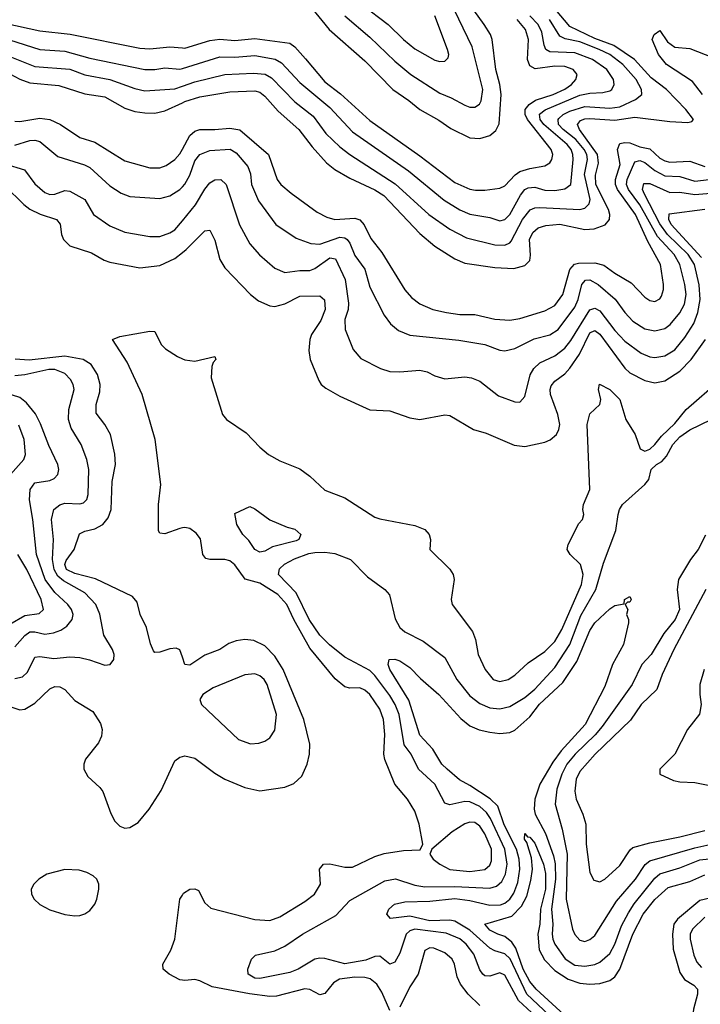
# Model space of a CAD drawing. Header units: inches. Extents: x 1305375 to 1407406, y 744550 to 841633.
# Tile 490 of 509: x 1399349 to 1402072, y 823810 to 827749. Entities that reach past the tile are written whole.
import ezdxf

# ---------------------------------------------------------------- set-up
doc = ezdxf.new("R2010")
doc.units = ezdxf.units.IN
doc.header["$MEASUREMENT"] = 0
doc.layers.add('B3892', color=7, linetype='Continuous')
doc.layers.add('B4802', color=7, linetype='Continuous')

msp = doc.modelspace()

# ---------------------------------------------------------------- linework, layer by layer
at = {"layer": 'B3892', "color": 5}
for points, elevation in [([(1399130, 827755.4), (1399290, 827735.8), (1399430, 827704.5), (1399550.7, 827690.7), (1399830, 827634.6), (1399870, 827632.6), (1399950, 827640.7), (1400000, 827636.4)], 1480), ([(1399307.9, 827667.9), (1399430, 827630.4), (1399530, 827623.3), (1399630, 827595.8), (1399850, 827550.1), (1399890, 827550.1), (1399930, 827556.3), (1399990, 827550.9), (1400000, 827554)], 1460), ([(1399290, 827609.4), (1399410, 827562.2), (1399550, 827551.4), (1399610, 827528.6), (1399710, 827510.1), (1399810, 827474), (1399850, 827464.4), (1399970, 827472.3), (1400000, 827482.7)], 1440), ([(1399290, 827543.4), (1399350, 827510.5), (1399390, 827496), (1399506.1, 827486.1), (1399610, 827452.4), (1399690, 827440.1), (1399770, 827394.9), (1399810, 827381.8), (1399850, 827376), (1399890, 827375.7), (1399930, 827384), (1400000, 827416.8)], 1420), ([(1399330, 827343.3), (1399350, 827341.3), (1399430, 827354.6), (1399470, 827349.6), (1399512.6, 827330), (1399590, 827277.4), (1399650, 827259.6), (1399770, 827184.5), (1399870, 827156.9), (1399910, 827156.4), (1399934.6, 827165.4), (1399970, 827189.5), (1399990, 827212.9), (1400000, 827231.1)], 1380), ([(1399330, 827247.5), (1399390, 827265.3), (1399410, 827267.4), (1399430, 827262.2), (1399502.1, 827202.1), (1399608.8, 827168.8), (1399630, 827158.4), (1399710, 827084.2), (1399755.3, 827055.3), (1399790, 827042), (1399910, 827033.2), (1399950, 827044.6), (1399990, 827070.1), (1400000, 827080.8)], 1360), ([(1399290, 827172.1), (1399368.4, 827148.4), (1399410, 827092.3), (1399450, 827057.5), (1399470, 827049.5), (1399490, 827051.6), (1399530, 827066.2), (1399550, 827063.5), (1399609.1, 827029.1), (1399644, 826970), (1399710, 826924.4), (1399770, 826899.2), (1399870, 826881.3), (1399910, 826882.3), (1399950, 826896.6), (1399970, 826908.8), (1400000, 826945)], 1340), ([(1399290, 827084.6), (1399365.3, 827010), (1399390, 826991.6), (1399430.6, 826970.6), (1399496.9, 826950), (1399510.5, 826930.5), (1399516.1, 826890), (1399524.4, 826870), (1399550, 826844.9), (1399635.9, 826815.9), (1399686.9, 826786.9), (1399710, 826779.1), (1399830, 826756.2), (1399910, 826765.1), (1399970, 826793.7), (1400000, 826817.6)], 1320), ([(1400000, 825715.8), (1399990, 825714.1), (1399930, 825692.8), (1399910, 825695.1), (1399904.1, 825704.1), (1399903.9, 825810), (1399914.1, 825890), (1399890.7, 826070), (1399838.7, 826250), (1399778.8, 826378.8), (1399720.7, 826470), (1399750, 826481.8), (1399870, 826503.6), (1399890, 826501.6), (1399914.8, 826450), (1399932.1, 826432.1), (1399981.1, 826401.1), (1400000, 826392.9)], 1280), ([(1400000, 825198.7), (1399990, 825227.8), (1399975.2, 825235.2), (1399950, 825232.4), (1399910, 825218.2), (1399890, 825217.4), (1399884.2, 825224.2), (1399872.4, 825252.4), (1399857, 825317), (1399830.5, 825370), (1399818.5, 825418.5), (1399801.1, 825441.1), (1399652.2, 825512.2), (1399570, 825532.9), (1399536.6, 825550), (1399530.3, 825570), (1399535.1, 825584.9), (1399566.6, 825630), (1399587.9, 825692.1), (1399610, 825703.3), (1399650, 825711.6), (1399681.4, 825730), (1399703.6, 825756.4), (1399715.1, 825790), (1399718.6, 825901.4), (1399732.8, 825970), (1399730.4, 826010.4), (1399712.9, 826090), (1399690, 826129.6), (1399655.2, 826175.2), (1399654.5, 826210), (1399670, 826260.5), (1399670.9, 826290), (1399659.9, 826330), (1399635.3, 826370), (1399602.8, 826390), (1399530, 826402.3), (1399386.9, 826386.9), (1399330.5, 826390.5)], 1320), ([(1399330, 825113.1), (1399360, 825120), (1399380.7, 825139.3), (1399410, 825199), (1399430, 825201.9), (1399486.1, 825193.9), (1399550, 825199.4), (1399590, 825196.8), (1399628.5, 825188.5), (1399690, 825166.5), (1399710.8, 825169.2), (1399725.4, 825190), (1399727.2, 825210), (1399721, 825230), (1399686.1, 825286.1), (1399669.9, 825370.1), (1399654.1, 825410), (1399610, 825456.7), (1399524, 825504), (1399502.2, 825522.2), (1399487.2, 825550), (1399479.8, 825590), (1399484.5, 825670), (1399476.4, 825750), (1399485.7, 825790), (1399510, 825808.8), (1399530, 825815.1), (1399590, 825812), (1399604, 825816), (1399617.7, 825830), (1399623.2, 825850), (1399625.4, 825950), (1399617.7, 825990), (1399594.5, 826050), (1399554.7, 826114.7), (1399544, 826150), (1399546.3, 826190), (1399566.5, 826270), (1399562.8, 826290), (1399551.9, 826310), (1399530, 826333.7), (1399490.2, 826350.2), (1399465.5, 826350), (1399370, 826328.5), (1399330, 826324.8)], 1340), ([(1399330, 825239.5), (1399370, 825285.9), (1399390, 825299.9), (1399410, 825300.4), (1399450, 825291.2), (1399484.3, 825295.7), (1399513.3, 825306.7), (1399537.7, 825322.3), (1399559.5, 825350), (1399562.8, 825370), (1399556.7, 825390), (1399542.2, 825410), (1399490, 825457.6), (1399451.2, 825510), (1399416, 825610), (1399401.7, 825750), (1399388, 825828), (1399390.9, 825869.1), (1399410, 825896.3), (1399470, 825905.5), (1399486.6, 825913.4), (1399501.6, 825930), (1399505.6, 825950), (1399501.9, 825970), (1399465.3, 826045.3), (1399432.7, 826132.7), (1399412.4, 826172.4), (1399376.9, 826216.9), (1399350, 826237.2), (1399142.8, 826302.8)], 1360), ([(1399311.9, 825930), (1399365.2, 825990), (1399373, 826010), (1399367.4, 826070), (1399346.3, 826126.3)], 1380), ([(1399310, 825330.1), (1399370, 825365.5), (1399426.7, 825373.3), (1399444.1, 825390), (1399434.7, 825430), (1399377.8, 825550), (1399341.8, 825610)], 1380), ([(1399290, 825007.4), (1399350, 824987.6), (1399370, 824990.1), (1399410, 825014.4), (1399470, 825072), (1399490, 825081.8), (1399510, 825079.8), (1399530, 825069.2), (1399570, 825025.6), (1399641.4, 824981.4), (1399672.7, 824932.7), (1399679.2, 824910), (1399677, 824883), (1399663.9, 824856.1), (1399612.3, 824790), (1399605.2, 824770), (1399605.8, 824750), (1399621.4, 824721.4), (1399670, 824677.3), (1399681.3, 824661.3), (1399713.5, 824573.5), (1399730, 824543.1), (1399750, 824522), (1399770, 824514.3), (1399790, 824517.8), (1399822.9, 824537.1), (1399867.4, 824590), (1399915.1, 824664.9), (1399970, 824783.7), (1399990, 824799.1), (1400000, 824801.7)], 1320), ([(1400000, 823906.6), (1399990, 823908.1), (1399947.1, 823930), (1399923.5, 823950), (1399922.5, 823970), (1399953.8, 824026.2), (1399970.5, 824070), (1399989.9, 824230.1), (1400000, 824246.7)], 1280)]:
    msp.add_lwpolyline(points, dxfattribs=dict(at, elevation=elevation))
at = {"layer": 'B3892', "color": 5, "elevation": 1320}
msp.add_lwpolyline([(1399530, 824348.8), (1399457.4, 824330), (1399426, 824310), (1399405.2, 824290), (1399395.2, 824270), (1399396.2, 824250), (1399406.9, 824230), (1399430, 824209.2), (1399470, 824188.4), (1399530, 824169.3), (1399570, 824163.9), (1399590, 824165.8), (1399610, 824171.7), (1399630, 824185.7), (1399649.7, 824210), (1399657.8, 824230), (1399666.2, 824270), (1399665.7, 824290), (1399658, 824310), (1399643.5, 824323.5), (1399617.6, 824337.6), (1399586.7, 824346.7)], close=True, dxfattribs=at)
at = {"layer": 'B4802', "color": 5}
for points, elevation in [([(1400517, 827797), (1400587.9, 827710), (1400730, 827584.1), (1400842.1, 827470), (1400906.2, 827426.2), (1400950, 827389.6), (1401026.7, 827346.6), (1401073.6, 827313.6), (1401150, 827276.8), (1401190, 827273.3), (1401230, 827286.1), (1401254.6, 827305.4), (1401267.6, 827332.4), (1401275, 827450), (1401270.9, 827490), (1401254.3, 827550), (1401239.3, 827670), (1401232.5, 827690), (1401208.2, 827730), (1401107, 827870)], 1520), ([(1400650, 827764.2), (1400750, 827679.8), (1400850, 827583.4), (1400914.8, 827530), (1401030, 827454.7), (1401076.2, 827436.2), (1401130, 827407.1), (1401150, 827399.3), (1401170, 827399.7), (1401188.6, 827411.4), (1401195.8, 827424.2), (1401202.5, 827470), (1401160.2, 827640.2), (1401070, 827826.3)], 1540), ([(1400000, 827416.8), (1400010, 827421.5), (1400070, 827440.2), (1400190, 827460.1), (1400290, 827464.4), (1400310, 827459.2), (1400330, 827443.3), (1400383.6, 827383.6), (1400466.5, 827310), (1400519.9, 827239.9), (1400576.9, 827176.9), (1400610.4, 827150.4), (1400670, 827115.5), (1400770, 827069), (1400806.2, 827046.2), (1400950, 826894), (1401010, 826843.4), (1401090, 826792.9), (1401130, 826775), (1401250, 826757.1), (1401325.9, 826754.1), (1401370, 826766), (1401390, 826786), (1401393.1, 826806.9), (1401388.9, 826870), (1401401.7, 826898.3), (1401423.5, 826916.5), (1401454.9, 826925.1), (1401510, 826931.3), (1401609.9, 826910.1), (1401648.1, 826911.9), (1401691.6, 826928.4), (1401708.7, 826950), (1401710.3, 826970), (1401704.5, 826990), (1401654.3, 827090), (1401652.9, 827127), (1401665.5, 827174.5), (1401661.3, 827210), (1401589, 827310), (1401581, 827330), (1401593.6, 827346.4), (1401610, 827352.7), (1401630, 827353.3), (1401730, 827346.7), (1401810, 827359.5), (1401950, 827341.2), (1402022.8, 827337.2), (1402038.7, 827341.3), (1402045.6, 827350), (1402014.5, 827390), (1401937.6, 827470), (1401876.2, 827516.2), (1401808.9, 827590), (1401725.9, 827645.9), (1401650, 827673.6), (1401550, 827722.2), (1401492.5, 827790)], 1420), ([(1400718.2, 827810), (1400823.5, 827730), (1400884.2, 827670), (1400930, 827632.7), (1401010, 827587.1), (1401030, 827581.6), (1401050, 827582.8), (1401062.9, 827597.1), (1401065.6, 827610), (1401061.4, 827630), (1401010, 827764.7)], 1560), ([(1400000, 827554), (1400150, 827600.6), (1400210, 827598.9), (1400290, 827605.8), (1400371.4, 827591.4), (1400396.6, 827576.6), (1400470, 827497.6), (1400590, 827397.7), (1400680.8, 827300.8), (1400904.5, 827144.5), (1401047.1, 827027.1), (1401110, 826988.6), (1401150, 826970.6), (1401230, 826958.1), (1401270, 826944.7), (1401290, 826950.1), (1401310, 826969.6), (1401352.6, 827047.4), (1401370, 827070), (1401383.2, 827076.8), (1401410, 827078.9), (1401450, 827067.1), (1401490, 827065.8), (1401530, 827073), (1401554.8, 827090), (1401563.5, 827190), (1401562.9, 827210), (1401555.2, 827230), (1401539.5, 827250), (1401445.9, 827330), (1401431.2, 827350), (1401429.4, 827370.6), (1401451.5, 827388.5), (1401590, 827447.7), (1401630, 827455.7), (1401682.8, 827457.2), (1401710, 827464.7), (1401717.8, 827470), (1401727.4, 827490), (1401725.4, 827510), (1401698.3, 827550), (1401641.1, 827590), (1401570, 827616.1), (1401470, 827621), (1401454.7, 827630), (1401447.2, 827647.2), (1401438.6, 827698.6), (1401424.3, 827730), (1401390, 827764.5)], 1460), ([(1400000, 827636.4), (1400010, 827635.5), (1400110, 827666), (1400150, 827671.1), (1400210, 827666.3), (1400290, 827673.2), (1400430, 827655.4), (1400450, 827641), (1400493.1, 827593.1), (1400570, 827499.9), (1400632.5, 827452.5), (1400750, 827345.2), (1400950, 827203.9), (1401090, 827097.4), (1401150, 827071), (1401173.5, 827066.5), (1401210, 827067.6), (1401270, 827074.7), (1401290, 827084.5), (1401331, 827129), (1401350, 827142.2), (1401390, 827154.1), (1401450, 827163.8), (1401470, 827176.2), (1401478.9, 827190), (1401482.1, 827210), (1401476.2, 827230), (1401381.3, 827350), (1401371.8, 827370), (1401371.2, 827390), (1401387.7, 827410), (1401413, 827426.9), (1401484, 827450), (1401530, 827470.9), (1401556.9, 827490), (1401574.7, 827510), (1401579.5, 827530), (1401563.1, 827550), (1401530, 827561.2), (1401490, 827562.8), (1401412.3, 827552.3), (1401390, 827564), (1401381.3, 827590), (1401384.9, 827670), (1401372.6, 827710), (1401339.6, 827750)], 1480), ([(1400000, 827482.7), (1400050, 827500.1), (1400170, 827529.3), (1400284.8, 827535.2), (1400330.8, 827530.8), (1400356.7, 827516.8), (1400450, 827420.6), (1400522.9, 827362.9), (1400573.8, 827293.8), (1400630, 827240.9), (1400670, 827210.1), (1400851.8, 827091.8), (1400985.9, 826970), (1401070.7, 826910.7), (1401136.8, 826876.8), (1401250, 826847.8), (1401290, 826847.2), (1401310, 826856.2), (1401316.3, 826863.7), (1401360.9, 826950), (1401392, 826988), (1401410, 826995.9), (1401430, 826997.7), (1401590, 826990.1), (1401610, 826995.3), (1401627.9, 827012.1), (1401631.2, 827030), (1401609.7, 827130), (1401620.7, 827190), (1401618, 827210), (1401607.6, 827230), (1401574.2, 827270), (1401524, 827310), (1401505.7, 827330), (1401503.1, 827350), (1401506.2, 827353.8), (1401523.5, 827370), (1401550, 827382.8), (1401610, 827402.1), (1401710, 827395.5), (1401750, 827399.9), (1401813.7, 827430), (1401838.2, 827450), (1401837, 827470), (1401815.5, 827510), (1401762.8, 827570), (1401710, 827609.4), (1401668.4, 827630), (1401590, 827661), (1401532.3, 827672.3), (1401510, 827682.9), (1401469, 827750)], 1440), ([(1402081.2, 827450), (1402041.4, 827501.4), (1401936.9, 827570), (1401905.3, 827610), (1401879.4, 827670), (1401888.2, 827690), (1401910, 827705.5), (1401940.8, 827660.8), (1401970, 827639.7), (1402030, 827633.2), (1402191.1, 827571.1)], 1380), ([(1400000, 827231.1), (1400030, 827285.5), (1400050, 827303), (1400070, 827310.1), (1400130, 827309.7), (1400190, 827315.6), (1400230, 827308.4), (1400345.2, 827210), (1400379.8, 827110), (1400394.3, 827090), (1400434.8, 827054.8), (1400539.6, 826979.7), (1400578.4, 826958.4), (1400610.1, 826950.1), (1400690, 826954.4), (1400710, 826949), (1400727.9, 826927.9), (1400753.7, 826873.7), (1400797.6, 826817.6), (1400890, 826668.2), (1400917.2, 826637.2), (1400950, 826611.7), (1401002.4, 826590), (1401057.5, 826577.5), (1401110, 826570.1), (1401170, 826569.6), (1401250, 826551.2), (1401310, 826546.7), (1401350, 826553.8), (1401450, 826584.1), (1401490, 826605.2), (1401522.6, 826650), (1401550.7, 826750), (1401568.8, 826771.2), (1401585.2, 826774.8), (1401650, 826776.4), (1401686.7, 826766.7), (1401730, 826734.8), (1401796.4, 826696.4), (1401850, 826638.8), (1401870, 826625), (1401890, 826622), (1401910, 826632.9), (1401916.7, 826643.4), (1401925.4, 826670), (1401925.4, 826690), (1401913.2, 826770), (1401862.1, 826862.1), (1401813.6, 826970), (1401741.1, 827070), (1401733.3, 827090), (1401733.2, 827110), (1401751.8, 827170), (1401741.2, 827230), (1401750, 827253.3), (1401770, 827258.4), (1401790, 827256.1), (1401830, 827240.4), (1401870, 827232.3), (1401910, 827195.5), (1401930, 827184.1), (1401950, 827179.2), (1402030, 827182.5), (1402090, 827161.5)], 1380), ([(1400000, 827080.8), (1400010, 827091.5), (1400030, 827126.5), (1400050, 827184.1), (1400070, 827210.1), (1400110, 827225.9), (1400191.5, 827231.5), (1400215.9, 827215.9), (1400261.7, 827161.7), (1400272.2, 827132.2), (1400276.4, 827090), (1400304.2, 827024.2), (1400374, 826930), (1400455.6, 826875.6), (1400513.9, 826853.9), (1400550, 826851.5), (1400630, 826878.8), (1400650, 826876.6), (1400659.5, 826870), (1400670, 826855), (1400690, 826806), (1400730.7, 826750.7), (1400750, 826678.9), (1400806.9, 826566.9), (1400832.7, 826532.7), (1400865.1, 826505.1), (1400910, 826486.4), (1401106.9, 826466.9), (1401210, 826449), (1401270, 826427.4), (1401290, 826424.6), (1401330, 826433.3), (1401408.3, 826471.7), (1401470, 826488.3), (1401503.8, 826510), (1401570, 826598.6), (1401583.2, 826630), (1401598.4, 826690), (1401612.5, 826707.5), (1401630, 826708.7), (1401663.1, 826690), (1401731.2, 826631.2), (1401770, 826577.3), (1401802.4, 826542.4), (1401850, 826512.6), (1401890, 826503.8), (1401930, 826513.5), (1401951.7, 826530), (1401990, 826575.9), (1402008.7, 826611.3), (1402016, 826650), (1402011.1, 826690), (1401990.6, 826770), (1401967.2, 826810), (1401901.7, 826881.7), (1401830, 827008), (1401784.7, 827070), (1401777.2, 827090), (1401779.3, 827110), (1401810, 827180.4), (1401830, 827185.9), (1401850, 827178.1), (1401890, 827145.9), (1401930, 827123.9), (1401990, 827121.2), (1402050, 827102.6), (1402130, 827112.7)], 1360), ([(1400000, 826945), (1400052.2, 827007.8), (1400090, 827071.1), (1400110, 827096), (1400130, 827108.5), (1400153.7, 827110), (1400175.9, 827090), (1400228.8, 826928.8), (1400270, 826852.3), (1400308.5, 826808.5), (1400370, 826755.5), (1400410, 826738.3), (1400470, 826746.3), (1400510, 826745.4), (1400530, 826753.4), (1400590, 826796), (1400612.5, 826792.5), (1400651.9, 826710), (1400665.4, 826614.6), (1400663.9, 826590), (1400649.5, 826550), (1400651, 826510), (1400683.6, 826430), (1400714.2, 826394.2), (1400793, 826353), (1400830, 826341.5), (1400870, 826340.2), (1400950, 826346.7), (1400980, 826340), (1401010, 826323.9), (1401050, 826312.8), (1401130, 826320.4), (1401156.9, 826316.9), (1401190, 826302.9), (1401264.3, 826244.3), (1401330, 826220.2), (1401350, 826219.5), (1401370, 826242), (1401392.1, 826327.9), (1401406.2, 826353.8), (1401430, 826375.9), (1401490, 826403.8), (1401530, 826435), (1401554.2, 826465.8), (1401630, 826588.6), (1401650, 826594.7), (1401670, 826584.1), (1401730, 826505.6), (1401770, 826463.3), (1401835.6, 826415.6), (1401870, 826400.6), (1401890, 826397.8), (1401930, 826404.1), (1401970, 826428.4), (1402010, 826477.9), (1402045.9, 826534.1), (1402062.5, 826577.5), (1402072, 826630), (1402067.9, 826687.9), (1402048.6, 826770), (1402023.3, 826810), (1401940.8, 826890), (1401910, 826932.8), (1401849, 827051), (1401841.6, 827070), (1401846.2, 827093.8), (1401870, 827094), (1401950, 827058.3), (1401990, 827059.4), (1402050, 827049.8), (1402114.7, 827054.7)], 1340), ([(1402077.2, 826797.2), (1401956.3, 826930), (1401946.8, 826950), (1401948, 826972), (1402090, 826991.4)], 1320), ([(1400000, 826817.6), (1400015.5, 826830), (1400090, 826903.8), (1400110, 826906.5), (1400130, 826867.2), (1400150.1, 826790.1), (1400170, 826756.9), (1400272, 826650), (1400304.9, 826624.9), (1400350, 826604.1), (1400370, 826601.1), (1400410, 826612.7), (1400470, 826643.6), (1400550, 826644.7), (1400568.6, 826628.6), (1400571.4, 826590), (1400554.2, 826545.8), (1400516.8, 826490), (1400510.1, 826470), (1400505.9, 826425.9), (1400511.1, 826390), (1400545.9, 826305.9), (1400555.6, 826290), (1400574.6, 826274.6), (1400630, 826242.9), (1400750, 826188.5), (1400830, 826184.2), (1400910, 826155.9), (1400950, 826150.2), (1401050, 826167.9), (1401070, 826165.4), (1401164.9, 826110), (1401215.3, 826095.3), (1401327.5, 826047.5), (1401370, 826041.9), (1401450, 826058.4), (1401472.2, 826067.8), (1401496.7, 826090), (1401506.9, 826110), (1401510.6, 826130), (1401502.3, 826170), (1401473.6, 826250), (1401471.7, 826270), (1401475.8, 826284.2), (1401490, 826303), (1401530, 826331.8), (1401550, 826354.4), (1401588.8, 826411.2), (1401630, 826496.8), (1401650, 826506.2), (1401670, 826491.6), (1401770, 826354.8), (1401790, 826336.8), (1401850, 826305.7), (1401890, 826296.9), (1401930, 826304.7), (1401990, 826343.1), (1402035.4, 826390), (1402092.8, 826470)], 1320), ([(1400000, 826392.9), (1400010, 826388.6), (1400050, 826383), (1400130, 826401), (1400134.4, 826390), (1400122.7, 826377.3), (1400118.1, 826361.9), (1400115.8, 826315.8), (1400160.2, 826170), (1400176.5, 826150), (1400255.7, 826095.7), (1400310, 826039.1), (1400344.6, 826010), (1400390, 825983.6), (1400470, 825951.8), (1400510, 825923.2), (1400570, 825866.3), (1400650, 825836.5), (1400770, 825759.2), (1400790, 825751.5), (1400930, 825725.6), (1400970, 825708.9), (1400987.6, 825690), (1400992.9, 825670), (1400990.3, 825630), (1401070, 825550.3), (1401083.6, 825530), (1401087.9, 825510), (1401075.3, 825430), (1401079.5, 825410), (1401161.4, 825301.4), (1401172.6, 825270), (1401183.9, 825210), (1401211.3, 825150), (1401243.6, 825110), (1401270, 825101.4), (1401304.2, 825110), (1401330, 825127), (1401383.3, 825176.7), (1401450, 825221.2), (1401490, 825261), (1401518.7, 825310), (1401597.6, 825490), (1401603.1, 825530), (1401592.7, 825570), (1401551.6, 825610), (1401539.1, 825630), (1401543.2, 825650), (1401586.8, 825733.2), (1401600.5, 825750), (1401606, 825770), (1401602, 825790), (1401605.4, 825810), (1401630.8, 825870), (1401619.9, 826130), (1401630, 826172.3), (1401670.9, 826210), (1401673.9, 826230), (1401665.5, 826270), (1401669.6, 826290.5), (1401710, 826270.1), (1401750.6, 826230), (1401774.3, 826150), (1401811.6, 826090), (1401832.2, 826032.2), (1401850, 826022.8), (1401870, 826030.8), (1401890, 826049.6), (1401917.2, 826082.8), (1401970, 826134), (1402016.3, 826190), (1402150, 826307.3)], 1280), ([(1401448.7, 823728.7), (1401345.3, 823825.3), (1401290, 823927.1), (1401270, 823935.7), (1401230, 823923.1), (1401210, 823923.6), (1401202.4, 823930), (1401190, 823947.7), (1401165.8, 824010), (1401135.6, 824050), (1401110, 824072.1), (1401055.1, 824095.1), (1400929.8, 824110.2), (1400910, 824103.2), (1400896.1, 824090), (1400870, 824015.1), (1400856.8, 823990), (1400850, 823978.7), (1400830, 823970.9), (1400790, 824002), (1400770, 824000.8), (1400733.6, 823986.4), (1400650, 823971.6), (1400570, 823993.4), (1400550, 823994.6), (1400529.8, 823990.2), (1400462.8, 823950), (1400430, 823937.5), (1400310, 823913.6), (1400290, 823915), (1400263.5, 823930), (1400262.4, 823950), (1400276.9, 823990), (1400293.1, 824006.9), (1400370, 824023.2), (1400410, 824042.3), (1400480.3, 824090), (1400614.3, 824165.7), (1400670, 824225), (1400810, 824304.5), (1400852.2, 824312.2), (1400930, 824286.1), (1400970, 824280.1), (1401090, 824281.8), (1401230, 824275), (1401257.6, 824282.4), (1401278.9, 824301.1), (1401293, 824330), (1401299.5, 824370), (1401289.9, 824430.1), (1401233, 824553), (1401217.2, 824577.2), (1401190, 824600.7), (1401150, 824620.1), (1401130, 824621.8), (1401070, 824608.3), (1401050, 824614.2), (1401010.4, 824690), (1400945, 824750), (1400915.7, 824810), (1400888, 824848), (1400866.9, 824970), (1400852.1, 825010), (1400830, 825044.8), (1400770, 825125.1), (1400750, 825145.1), (1400650, 825198.3), (1400588.3, 825248.3), (1400550, 825286.6), (1400507.2, 825350), (1400456, 825456), (1400384.7, 825530), (1400388.3, 825551.7), (1400409.2, 825570.8), (1400448.5, 825591.5), (1400506.4, 825613.6), (1400530, 825617.7), (1400570, 825618.7), (1400610, 825613.4), (1400672.2, 825590), (1400740.4, 825520.4), (1400810, 825468.9), (1400828.6, 825448.6), (1400851.9, 825351.9), (1400870, 825317.5), (1400890, 825300.5), (1400962.9, 825262.9), (1401050, 825197.5), (1401098, 825110), (1401150, 825043.9), (1401190, 825013.5), (1401230, 824996.3), (1401270, 824992), (1401310, 825001.2), (1401370, 825037.8), (1401410, 825071.3), (1401490, 825158), (1401550, 825249.1), (1401595, 825365), (1401654.2, 825470), (1401684.8, 825575.2), (1401735, 825705), (1401743.7, 825770), (1401749, 825790), (1401761.2, 825810), (1401850.6, 825890), (1401867.1, 825910), (1401875.4, 825950), (1401896.9, 825970), (1401918.8, 825981.2), (1401937.6, 826002.4), (1401962.6, 826050), (1401990, 826080.4), (1402030, 826108.5), (1402115.3, 826150)], 1260), ([(1400000, 824246.7), (1400005, 824255), (1400029.6, 824270), (1400050, 824271.4), (1400064.7, 824264.7), (1400090, 824215.8), (1400114.2, 824194.2), (1400290, 824149), (1400350, 824145.4), (1400390, 824160.1), (1400490, 824220.9), (1400528.9, 824251.1), (1400552.2, 824290), (1400549.3, 824350.7), (1400564.2, 824370), (1400590, 824371.5), (1400650, 824358.1), (1400681.2, 824358.8), (1400770, 824401.5), (1400807.3, 824412.7), (1400885, 824425), (1400952, 824428), (1400962, 824450), (1400947.7, 824530), (1400930, 824582), (1400900.6, 824630), (1400850, 824690.9), (1400809.9, 824789.9), (1400806.3, 824810), (1400810.7, 824890), (1400804.4, 824950), (1400790.7, 824990.7), (1400750, 825049.3), (1400730, 825066.9), (1400710, 825075.4), (1400670, 825075), (1400650, 825079.5), (1400611.9, 825111.9), (1400510, 825234.7), (1400445.6, 825350), (1400418.6, 825410), (1400381.8, 825450), (1400310, 825494.7), (1400251.3, 825511.3), (1400210, 825568.5), (1400190, 825584.1), (1400170, 825589.8), (1400110, 825589.1), (1400094.1, 825594.1), (1400082.4, 825610), (1400072.3, 825672.3), (1400055.1, 825695.1), (1400030, 825712.9), (1400010, 825717.4), (1400000, 825715.8)], 1280), ([(1402093.8, 825686.2), (1402063.8, 825630), (1402032.6, 825590), (1401985, 825510), (1401979.3, 825470), (1401989, 825390), (1401971.4, 825350), (1401926.9, 825293.1), (1401875.4, 825210), (1401838.5, 825170), (1401800.4, 825090), (1401679.2, 824920.8), (1401652.4, 824887.6), (1401572.3, 824810), (1401539, 824770), (1401518.5, 824730), (1401498.5, 824670), (1401491.5, 824610), (1401519.5, 824510), (1401540.2, 824410), (1401536.2, 824230), (1401560.9, 824110), (1401570, 824089.1), (1401590, 824066.8), (1401610, 824061.8), (1401630, 824068.6), (1401650, 824085.2), (1401737.5, 824222.5), (1401812.8, 824310), (1401851.2, 824368.8), (1401870, 824384.3), (1402050, 824436.5), (1402110.6, 824449.4)], 1260), ([(1402093.9, 825470), (1401966.2, 825230), (1401920.1, 825130), (1401897.9, 825070), (1401836.3, 825010), (1401793.2, 824946.8), (1401652.3, 824810), (1401590, 824741.9), (1401575.6, 824710), (1401570, 824662.8), (1401576.3, 824630), (1401602.7, 824570), (1401614.4, 824530), (1401616.3, 824450), (1401630, 824337.3), (1401646.6, 824306.6), (1401670, 824300.2), (1401690, 824310.2), (1401750, 824364.8), (1401791.5, 824428.5), (1401802.9, 824437.1), (1401870, 824456.5), (1401990, 824480.2), (1402090, 824505.9)], 1280), ([(1401490, 823745.7), (1401378.7, 823850), (1401311.2, 823991.2), (1401290, 824012.5), (1401250, 824023.2), (1401230, 824034.9), (1401150, 824106.9), (1401090, 824142.2), (1401070, 824146.1), (1400990, 824143.4), (1400910, 824162.3), (1400833, 824153), (1400817.6, 824170), (1400825.7, 824190), (1400848.7, 824210), (1400890, 824220.1), (1400990, 824223), (1401090, 824232.9), (1401150, 824224.7), (1401230, 824206.1), (1401272.6, 824207.4), (1401290, 824214.3), (1401309.9, 824230), (1401326.1, 824253.9), (1401342.6, 824297.4), (1401350.7, 824350), (1401348.3, 824390), (1401337, 824430), (1401287.5, 824527.5), (1401262.1, 824602.1), (1401231.5, 824631.5), (1401150, 824685.9), (1401108.3, 824708.3), (1401059, 824750), (1401038.5, 824770), (1401002, 824830), (1400950, 824886.4), (1400906.3, 825026.3), (1400830.8, 825150), (1400824.1, 825170), (1400827.3, 825190), (1400850, 825191.1), (1400870, 825183.5), (1400910, 825157.8), (1400952.9, 825112.9), (1401026.4, 825050), (1401113.6, 824953.6), (1401150, 824924.5), (1401187.7, 824907.7), (1401230, 824899), (1401270, 824893.6), (1401310, 824896.8), (1401330, 824906.9), (1401390, 824959.7), (1401428.8, 825011.2), (1401522.9, 825097.1), (1401578.7, 825181.3), (1401630, 825305.3), (1401650, 825336), (1401710, 825392.2), (1401730, 825405.5), (1401768, 825412), (1401769, 825430), (1401790, 825441), (1401796.3, 825430), (1401790, 825419), (1401781, 825419), (1401772, 825410), (1401782.8, 825390), (1401777.3, 825370), (1401784.9, 825350), (1401784.5, 825335.5), (1401764.7, 825250), (1401721.7, 825170), (1401690, 825081.1), (1401611.8, 824930), (1401515.5, 824824.5), (1401481.8, 824778.2), (1401430.8, 824690), (1401410.1, 824630.1), (1401407.6, 824590), (1401411.6, 824570), (1401452.8, 824492.8), (1401484.4, 824404.4), (1401491.5, 824371.5), (1401492.8, 824310), (1401477.1, 824190), (1401482.2, 824130), (1401479.5, 824090), (1401481.7, 824070), (1401490.1, 824050.1), (1401532.3, 823992.3), (1401570, 823967.1), (1401610, 823961.9), (1401650, 823969.3), (1401670, 823978.1), (1401710, 824013.8), (1401729.9, 824050), (1401756.5, 824123.5), (1401784.7, 824175.3), (1401808.1, 824211.9), (1401890, 824314.9), (1401910, 824332.1), (1401990, 824355.5), (1402070, 824388.1), (1402170, 824398.3)], 1240), ([(1400000, 824801.7), (1400010, 824804.2), (1400050, 824795), (1400130, 824734.4), (1400170, 824711.2), (1400250, 824677.6), (1400310, 824664.4), (1400410, 824679.2), (1400446.6, 824693.4), (1400477.9, 824722.1), (1400499.4, 824770), (1400509, 824810), (1400509.8, 824850), (1400485.4, 824950), (1400403.1, 825150), (1400370, 825202.7), (1400330, 825243.9), (1400286, 825266), (1400250, 825269.3), (1400215.3, 825264.7), (1400186.6, 825253.4), (1400150, 825229.1), (1400090, 825206.2), (1400030, 825166.3), (1400010, 825169.6), (1400000, 825198.7)], 1320), ([(1402088.5, 825150), (1402070.1, 825090), (1402070.1, 825050), (1402076.3, 825010), (1402068.8, 824971.2), (1402020.9, 824910), (1401970, 824811), (1401910.6, 824750), (1401910.8, 824730.8), (1401965.8, 824705.8), (1401990, 824699.8), (1402050, 824697.3), (1402110, 824685.9)], 1320), ([(1401528, 823768), (1401415.3, 823870), (1401390, 823901.8), (1401363.8, 823950), (1401334.6, 824034.6), (1401318.9, 824058.9), (1401290, 824081.7), (1401262, 824090), (1401230, 824106.4), (1401209.8, 824130), (1401317.7, 824162.3), (1401356.8, 824203.2), (1401377.7, 824242.3), (1401394.3, 824305.7), (1401400.5, 824350), (1401396.4, 824396.4), (1401377.9, 824457.9), (1401368.9, 824471.1), (1401370, 824493.4), (1401380.4, 824480.5), (1401390, 824479), (1401410, 824454.1), (1401444.9, 824370), (1401453.4, 824333.4), (1401453.4, 824270), (1401432.7, 824190), (1401430.3, 824130), (1401421.8, 824090), (1401427.6, 824027.6), (1401448.5, 823988.5), (1401490, 823944.7), (1401543.3, 823910), (1401590, 823894.6), (1401630, 823890.4), (1401670, 823893.8), (1401710, 823905.1), (1401730, 823920.4), (1401750, 823950.9), (1401802.2, 824090), (1401844.3, 824170), (1401890, 824229.3), (1401943.3, 824276.7), (1402030, 824301.8), (1402090, 824328.5)], 1220), ([(1402150, 824243.7), (1402070, 824225.4), (1401981.3, 824150), (1401966.7, 824130), (1401961.6, 824090), (1401963.7, 824030), (1401990, 823936.5), (1402008.8, 823908.8), (1402046.9, 823886.9), (1402061.5, 823870), (1402061.4, 823850), (1402045.7, 823790), (1402033.7, 823690), (1402037.1, 823650), (1402044.2, 823630), (1402070, 823592.8), (1402090, 823580.6)], 1220), ([(1402090, 824157.9), (1402040.8, 824110), (1402031.8, 824090), (1402032.5, 824070), (1402046.9, 824006.9), (1402058.1, 823978.1), (1402076.7, 823956.7)], 1240), ([(1401190, 823805), (1401143.4, 823850), (1401113.4, 823890), (1401100, 823920), (1401089.2, 823970), (1401079.5, 823990), (1401050, 824016.5), (1401006.1, 824033.9), (1400990, 824035.4), (1400970, 824024.7), (1400943.9, 823930), (1400910, 823879.3), (1400870, 823798.5)], 1280), ([(1400830, 823784.5), (1400798.7, 823858.7), (1400778, 823890), (1400751.4, 823911.4), (1400730, 823917.5), (1400690, 823918.7), (1400629.1, 823910), (1400604.6, 823895.4), (1400570, 823853.3), (1400550, 823847.2), (1400510, 823868.7), (1400490, 823871.7), (1400377, 823843), (1400350, 823841.2), (1400268.8, 823851.2), (1400119.2, 823879.2), (1400070, 823903.9), (1400050, 823908.5), (1400010, 823905), (1400000, 823906.6)], 1280)]:
    msp.add_lwpolyline(points, dxfattribs=dict(at, elevation=elevation))
for points, elevation in [([(1400310, 825618.5), (1400290, 825629.8), (1400265.6, 825665.6), (1400241.3, 825690), (1400218.4, 825730), (1400210, 825774), (1400270, 825801.6), (1400290, 825792.4), (1400350, 825748.2), (1400418.9, 825718.9), (1400450.3, 825710.3), (1400474.4, 825690), (1400466, 825670), (1400455.4, 825664.6), (1400360.4, 825639.6), (1400330, 825623.1)], 1260), ([(1400290, 825131.9), (1400250, 825128.2), (1400123.6, 825076.4), (1400081.6, 825050), (1400070.4, 825030), (1400076.4, 825010), (1400224.2, 824870), (1400272, 824852), (1400305.9, 824854.1), (1400330, 824863.2), (1400350, 824876.5), (1400370, 824906.4), (1400376.6, 824970), (1400339, 825090), (1400327.9, 825110), (1400310, 825124.5)], 1340), ([(1401150, 824539), (1401130, 824531.6), (1401080.1, 824499.9), (1400998.8, 824430), (1400990.6, 824410), (1401003.8, 824390), (1401030.3, 824370), (1401069.7, 824349.7), (1401150, 824341.7), (1401210, 824349.2), (1401230, 824366.2), (1401236.7, 824383.3), (1401236.7, 824430), (1401210, 824492.2), (1401190, 824522.2), (1401170, 824537.5)], 1280)]:
    msp.add_lwpolyline(points, close=True, dxfattribs=dict(at, elevation=elevation))

doc.saveas('drawing.dxf')
